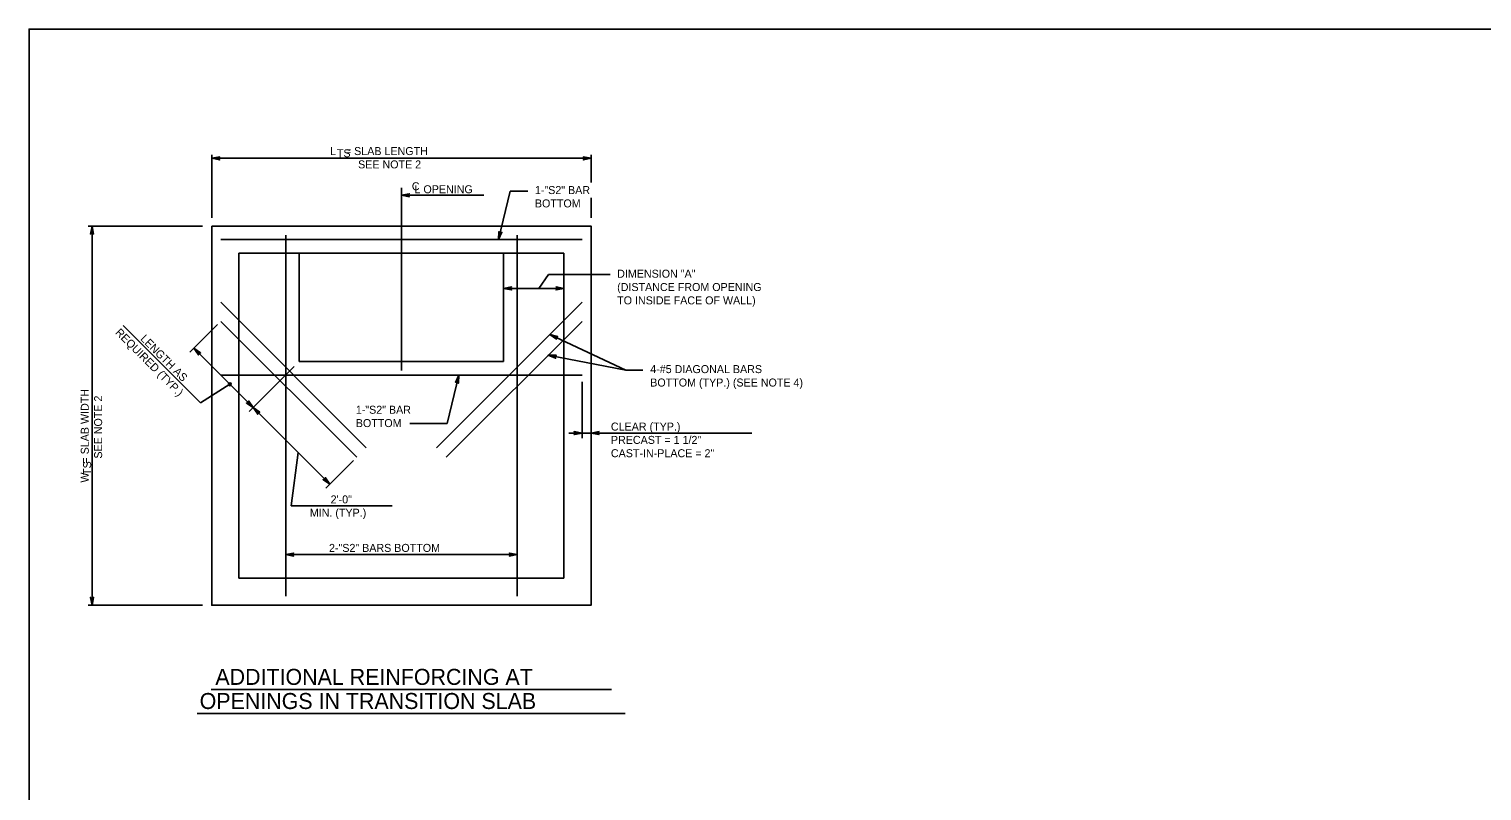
# Model space of a CAD drawing. Extents: x -6420 to 49575, y -4552 to 11624.
# Drawn here: x 7504 to 9291, y 8688 to 9626 of the extents above; entities that cross this region are included whole.
import ezdxf

# ---------------------------------------------------------------- set-up
doc = ezdxf.new("R2010")
doc.units = 0
doc.layers.add('1', color=7, linetype='Continuous')

msp = doc.modelspace()

# ---------------------------------------------------------------- linework, layer by layer
at = {"layer": '1'}
for p, q in [((7728.3, 9470.9), (7728.3, 9393.6)), ((7728.3, 9466.8), (8194.9, 9466.8)), ((8194.9, 9470.9), (8194.9, 9437)), ((7961.6, 9205.6), (7961.6, 9430.4)), ((8063.1, 9421.4), (7961.6, 9421.4)), ((8095.4, 9426.3), (8081.1, 9366.8)), ((8117.2, 9426.3), (8095.4, 9426.3)), ((8194.9, 9418), (8194.9, 9393.6)), ((7576.3, 9383.4), (7716.8, 9383.4)), ((7581, 9383.4), (7581, 8916.8)), ((8183.8, 9366.8), (7739.4, 9366.8)), ((7819.3, 8927.9), (7819.3, 9372.3)), ((8104, 8927.9), (8104, 9372.3)), ((7761.6, 9350.1), (7761.6, 8950.1)), ((7761.6, 9350.1), (8161.6, 9350.1)), ((7835.9, 9350.1), (8087.3, 9350.1)), ((7835.9, 9216.8), (7835.9, 9350.1)), ((8087.3, 9350.1), (8087.3, 9216.8)), ((8161.6, 9350.1), (8161.6, 8950.1)), ((8142.5, 9324), (8130.8, 9306.8)), ((8142.5, 9324), (8218.6, 9324)), ((8087.3, 9306.8), (8161.6, 9306.8)), ((7918.4, 9110.7), (7739.4, 9289.7)), ((8183.8, 9289.7), (8004.8, 9110.7)), ((7619.4, 9260.9), (7714.4, 9165.9)), ((7735.5, 9262.3), (7701.5, 9228.2)), ((7906.6, 9098.9), (7739.4, 9266.1)), ((8183.8, 9266.1), (8016.6, 9098.9)), ((8237.8, 9206.3), (8144.3, 9250.2)), ((7873.5, 9065.8), (7706.3, 9233)), ((8142.1, 9224.4), (8237.8, 9206.3)), ((7774.4, 9155.3), (7829.8, 9210.6)), ((8087.3, 9216.8), (7835.9, 9216.8)), ((8237.8, 9206.3), (8258.6, 9206.3)), ((8183.8, 9200.1), (7739.4, 9200.1)), ((8018, 9140.6), (8032.3, 9200.1)), ((8183.8, 9191.8), (8183.8, 9122.5)), ((7972, 9140.6), (8018, 9140.6)), ((8167.5, 9128.6), (8392.8, 9128.6)), ((7825.8, 9039), (7834.5, 9104.8)), ((7868.7, 9061), (7902.8, 9095)), ((7825.8, 9039), (7950.1, 9039)), ((7819.3, 8979.2), (8104, 8979.2)), ((7761.6, 8950.1), (8161.6, 8950.1)), ((7576.3, 8916.8), (7716.8, 8916.8)), ((7727.6, 8813.1), (8220, 8813.1)), ((7710.2, 8783.5), (8236.7, 8783.5))]:
    msp.add_line(p, q, dxfattribs=at)
for points in [[(10082.3, 7775.5), (10082.3, 9625.9), (7503.5, 9625.9), (7503.5, 7775.5), (10082.3, 7775.5), (10082.3, 7862), (9426.1, 7862), (9426.1, 8074.1), (10082.3, 8074.1), (10082.3, 8169.2), (9426.1, 8169.2), (9426.1, 7775.5), (9684.6, 7775.5), (9684.6, 7862), (9684.6, 7775.5), (9937.3, 7775.5), (9937.3, 7862), (9937.3, 7821.5), (10082.3, 7821.5)], [(7728.3, 9466.8), (7738.1, 9468.6), (7737.7, 9468.3), (7737.3, 9468.1), (7737.1, 9467.7), (7736.9, 9467.4), (7736.9, 9467.1), (7736.8, 9466.8), (7736.9, 9466.4), (7736.9, 9466.1), (7737.1, 9465.8), (7737.3, 9465.4), (7737.7, 9465.2), (7738.1, 9464.9), (7728.3, 9466.8), (7737.7, 9465.2), (7737.3, 9465.4), (7728.3, 9466.8), (7737.1, 9465.8), (7736.9, 9466.1), (7728.3, 9466.8), (7736.9, 9466.4), (7736.8, 9466.8), (7728.3, 9466.8), (7736.9, 9467.1), (7736.9, 9467.4), (7728.3, 9466.8), (7737.1, 9467.7), (7737.3, 9468.1), (7728.3, 9466.8), (7737.7, 9468.3)], [(8194.9, 9466.8), (8185.2, 9464.9), (8185.5, 9465.2), (8185.9, 9465.4), (8186.1, 9465.8), (8186.3, 9466.1), (8186.4, 9466.4), (8186.4, 9466.8), (8186.4, 9467.1), (8186.3, 9467.4), (8186.1, 9467.7), (8185.9, 9468.1), (8185.5, 9468.3), (8185.2, 9468.6), (8194.9, 9466.8), (8185.5, 9468.3), (8185.9, 9468.1), (8194.9, 9466.8), (8186.1, 9467.7), (8186.3, 9467.4), (8194.9, 9466.8), (8186.4, 9467.1), (8186.4, 9466.8), (8194.9, 9466.8), (8186.4, 9466.4), (8186.3, 9466.1), (8194.9, 9466.8), (8186.1, 9465.8), (8185.9, 9465.4), (8194.9, 9466.8), (8185.5, 9465.2)], [(7961.6, 9421.4), (7971.4, 9423.3), (7971, 9423), (7970.6, 9422.7), (7970.4, 9422.4), (7970.3, 9422.1), (7970.2, 9421.8), (7970.1, 9421.4), (7970.2, 9421.1), (7970.3, 9420.8), (7970.4, 9420.4), (7970.6, 9420.1), (7971, 9419.9), (7971.4, 9419.6), (7961.6, 9421.4), (7971, 9419.9), (7970.6, 9420.1), (7961.6, 9421.4), (7970.4, 9420.4), (7970.3, 9420.8), (7961.6, 9421.4), (7970.2, 9421.1), (7970.1, 9421.4), (7961.6, 9421.4), (7970.2, 9421.8), (7970.3, 9422.1), (7961.6, 9421.4), (7970.4, 9422.4), (7970.6, 9422.7), (7961.6, 9421.4), (7971, 9423)], [(7581, 9383.4), (7582.8, 9373.6), (7582.5, 9374), (7582.3, 9374.4), (7581.9, 9374.6), (7581.6, 9374.8), (7581.3, 9374.8), (7581, 9374.9), (7580.6, 9374.8), (7580.3, 9374.8), (7580, 9374.6), (7579.6, 9374.4), (7579.4, 9374), (7579.1, 9373.6), (7581, 9383.4), (7579.4, 9374), (7579.6, 9374.4), (7581, 9383.4), (7580, 9374.6), (7580.3, 9374.8), (7581, 9383.4), (7580.6, 9374.8), (7581, 9374.9), (7581, 9383.4), (7581.3, 9374.8), (7581.6, 9374.8), (7581, 9383.4), (7581.9, 9374.6), (7582.3, 9374.4), (7581, 9383.4), (7582.5, 9374)], [(8081.1, 9366.8), (8081.6, 9376.7), (8081.8, 9376.3), (8081.9, 9375.8), (8082.2, 9375.6), (8082.5, 9375.3), (8082.8, 9375.2), (8083.1, 9375.1), (8083.4, 9375), (8083.8, 9375), (8084.1, 9375.1), (8084.5, 9375.2), (8084.8, 9375.5), (8085.2, 9375.8), (8081.1, 9366.8), (8084.8, 9375.5), (8084.5, 9375.2), (8081.1, 9366.8), (8084.1, 9375.1), (8083.8, 9375), (8081.1, 9366.8), (8083.4, 9375), (8083.1, 9375.1), (8081.1, 9366.8), (8082.8, 9375.2), (8082.5, 9375.3), (8081.1, 9366.8), (8082.2, 9375.6), (8081.9, 9375.8), (8081.1, 9366.8), (8081.8, 9376.3)], [(8087.3, 9306.8), (8097.1, 9308.6), (8096.7, 9308.3), (8096.3, 9308.1), (8096.1, 9307.7), (8096, 9307.4), (8095.9, 9307.1), (8095.8, 9306.8), (8095.9, 9306.4), (8096, 9306.1), (8096.1, 9305.8), (8096.3, 9305.5), (8096.7, 9305.2), (8097.1, 9304.9), (8087.3, 9306.8), (8096.7, 9305.2), (8096.3, 9305.5), (8087.3, 9306.8), (8096.1, 9305.8), (8096, 9306.1), (8087.3, 9306.8), (8095.9, 9306.4), (8095.8, 9306.8), (8087.3, 9306.8), (8095.9, 9307.1), (8096, 9307.4), (8087.3, 9306.8), (8096.1, 9307.7), (8096.3, 9308.1), (8087.3, 9306.8), (8096.7, 9308.3)], [(8161.6, 9306.8), (8151.8, 9304.9), (8152.2, 9305.2), (8152.6, 9305.5), (8152.8, 9305.8), (8153, 9306.1), (8153, 9306.4), (8153.1, 9306.8), (8153, 9307.1), (8153, 9307.4), (8152.8, 9307.7), (8152.6, 9308.1), (8152.2, 9308.3), (8151.8, 9308.6), (8161.6, 9306.8), (8152.2, 9308.3), (8152.6, 9308.1), (8161.6, 9306.8), (8152.8, 9307.7), (8153, 9307.4), (8161.6, 9306.8), (8153, 9307.1), (8153.1, 9306.8), (8161.6, 9306.8), (8153, 9306.4), (8153, 9306.1), (8161.6, 9306.8), (8152.8, 9305.8), (8152.6, 9305.5), (8161.6, 9306.8), (8152.2, 9305.2)], [(8144.3, 9250.2), (8153.9, 9247.7), (8153.5, 9247.6), (8153, 9247.5), (8152.7, 9247.3), (8152.4, 9247.1), (8152.2, 9246.8), (8152, 9246.6), (8151.9, 9246.2), (8151.9, 9245.9), (8151.9, 9245.5), (8151.9, 9245.2), (8152.2, 9244.8), (8152.4, 9244.4), (8144.3, 9250.2), (8152.2, 9244.8), (8151.9, 9245.2), (8144.3, 9250.2), (8151.9, 9245.5), (8151.9, 9245.9), (8144.3, 9250.2), (8151.9, 9246.2), (8152, 9246.6), (8144.3, 9250.2), (8152.2, 9246.8), (8152.4, 9247.1), (8144.3, 9250.2), (8152.7, 9247.3), (8153, 9247.5), (8144.3, 9250.2), (8153.5, 9247.6)], [(7706.3, 9233), (7714.5, 9227.4), (7714, 9227.5), (7713.6, 9227.6), (7713.2, 9227.5), (7712.8, 9227.4), (7712.6, 9227.2), (7712.3, 9227), (7712.1, 9226.7), (7711.9, 9226.4), (7711.8, 9226.1), (7711.7, 9225.7), (7711.8, 9225.3), (7711.9, 9224.8), (7706.3, 9233), (7711.8, 9225.3), (7711.7, 9225.7), (7706.3, 9233), (7711.8, 9226.1), (7711.9, 9226.4), (7706.3, 9233), (7712.1, 9226.7), (7712.3, 9227), (7706.3, 9233), (7712.6, 9227.2), (7712.8, 9227.4), (7706.3, 9233), (7713.2, 9227.5), (7713.6, 9227.6), (7706.3, 9233), (7714, 9227.5)], [(8142.1, 9224.4), (8152, 9224.4), (8151.6, 9224.2), (8151.2, 9224), (8150.9, 9223.7), (8150.7, 9223.4), (8150.6, 9223.1), (8150.5, 9222.8), (8150.5, 9222.5), (8150.5, 9222.1), (8150.6, 9221.8), (8150.7, 9221.4), (8151, 9221.1), (8151.4, 9220.8), (8142.1, 9224.4), (8151, 9221.1), (8150.7, 9221.4), (8142.1, 9224.4), (8150.6, 9221.8), (8150.5, 9222.1), (8142.1, 9224.4), (8150.5, 9222.5), (8150.5, 9222.8), (8142.1, 9224.4), (8150.6, 9223.1), (8150.7, 9223.4), (8142.1, 9224.4), (8150.9, 9223.7), (8151.2, 9224), (8142.1, 9224.4), (8151.6, 9224.2)], [(7750.6, 9188.7), (7714.4, 9165.9)], [(8032.3, 9200.1), (8031.8, 9190.1), (8031.6, 9190.6), (8031.4, 9191), (8031.2, 9191.3), (8030.9, 9191.5), (8030.6, 9191.7), (8030.3, 9191.8), (8029.9, 9191.8), (8029.6, 9191.8), (8029.2, 9191.7), (8028.9, 9191.6), (8028.5, 9191.3), (8028.2, 9191), (8032.3, 9200.1), (8028.5, 9191.3), (8028.9, 9191.6), (8032.3, 9200.1), (8029.2, 9191.7), (8029.6, 9191.8), (8032.3, 9200.1), (8029.9, 9191.8), (8030.3, 9191.8), (8032.3, 9200.1), (8030.6, 9191.7), (8030.9, 9191.5), (8032.3, 9200.1), (8031.2, 9191.3), (8031.4, 9191), (8032.3, 9200.1), (8031.6, 9190.6)], [(7779.2, 9160.1), (7771, 9165.7), (7771.5, 9165.6), (7771.9, 9165.5), (7772.3, 9165.6), (7772.6, 9165.7), (7772.9, 9165.9), (7773.2, 9166.1), (7773.4, 9166.4), (7773.6, 9166.6), (7773.7, 9167), (7773.8, 9167.4), (7773.7, 9167.8), (7773.6, 9168.3), (7779.2, 9160.1), (7773.7, 9167.8), (7773.8, 9167.4), (7779.2, 9160.1), (7773.7, 9167), (7773.6, 9166.6), (7779.2, 9160.1), (7773.4, 9166.4), (7773.2, 9166.1), (7779.2, 9160.1), (7772.9, 9165.9), (7772.6, 9165.7), (7779.2, 9160.1), (7772.3, 9165.6), (7771.9, 9165.5), (7779.2, 9160.1), (7771.5, 9165.6)], [(7779.2, 9160.1), (7787.4, 9154.4), (7787, 9154.5), (7786.5, 9154.6), (7786.2, 9154.5), (7785.8, 9154.4), (7785.5, 9154.2), (7785.3, 9154), (7785.1, 9153.8), (7784.9, 9153.5), (7784.8, 9153.1), (7784.7, 9152.8), (7784.8, 9152.3), (7784.8, 9151.8), (7779.2, 9160.1), (7784.8, 9152.3), (7784.7, 9152.8), (7779.2, 9160.1), (7784.8, 9153.1), (7784.9, 9153.5), (7779.2, 9160.1), (7785.1, 9153.8), (7785.3, 9154), (7779.2, 9160.1), (7785.5, 9154.2), (7785.8, 9154.4), (7779.2, 9160.1), (7786.2, 9154.5), (7786.5, 9154.6), (7779.2, 9160.1), (7787, 9154.5)], [(8183.8, 9128.6), (8174.1, 9126.8), (8174.4, 9127.1), (8174.8, 9127.3), (8175, 9127.7), (8175.2, 9128), (8175.2, 9128.3), (8175.3, 9128.6), (8175.2, 9129), (8175.2, 9129.3), (8175, 9129.6), (8174.8, 9130), (8174.4, 9130.2), (8174.1, 9130.5), (8183.8, 9128.6), (8174.4, 9130.2), (8174.8, 9130), (8183.8, 9128.6), (8175, 9129.6), (8175.2, 9129.3), (8183.8, 9128.6), (8175.2, 9129), (8175.3, 9128.6), (8183.8, 9128.6), (8175.2, 9128.3), (8175.2, 9128), (8183.8, 9128.6), (8175, 9127.7), (8174.8, 9127.3), (8183.8, 9128.6), (8174.4, 9127.1)], [(8194.9, 9128.6), (8204.7, 9130.5), (8204.4, 9130.2), (8204, 9130), (8203.8, 9129.6), (8203.6, 9129.3), (8203.5, 9129), (8203.5, 9128.6), (8203.5, 9128.3), (8203.6, 9128), (8203.8, 9127.7), (8204, 9127.3), (8204.4, 9127.1), (8204.7, 9126.8), (8194.9, 9128.6), (8204.4, 9127.1), (8204, 9127.3), (8194.9, 9128.6), (8203.8, 9127.7), (8203.6, 9128), (8194.9, 9128.6), (8203.5, 9128.3), (8203.5, 9128.6), (8194.9, 9128.6), (8203.5, 9129), (8203.6, 9129.3), (8194.9, 9128.6), (8203.8, 9129.6), (8204, 9130), (8194.9, 9128.6), (8204.4, 9130.2)], [(7873.5, 9065.8), (7865.3, 9071.4), (7865.7, 9071.3), (7866.2, 9071.2), (7866.6, 9071.3), (7866.9, 9071.4), (7867.2, 9071.6), (7867.5, 9071.8), (7867.7, 9072.1), (7867.9, 9072.4), (7868, 9072.7), (7868, 9073.1), (7868, 9073.5), (7867.9, 9074), (7873.5, 9065.8), (7868, 9073.5), (7868, 9073.1), (7873.5, 9065.8), (7868, 9072.7), (7867.9, 9072.4), (7873.5, 9065.8), (7867.7, 9072.1), (7867.5, 9071.8), (7873.5, 9065.8), (7867.2, 9071.6), (7866.9, 9071.4), (7873.5, 9065.8), (7866.6, 9071.3), (7866.2, 9071.2), (7873.5, 9065.8), (7865.7, 9071.3)], [(7819.3, 8979.2), (7829, 8981), (7828.7, 8980.8), (7828.3, 8980.5), (7828.1, 8980.2), (7827.9, 8979.8), (7827.8, 8979.5), (7827.8, 8979.2), (7827.8, 8978.9), (7827.9, 8978.5), (7828.1, 8978.2), (7828.3, 8977.9), (7828.7, 8977.6), (7829, 8977.4), (7819.3, 8979.2), (7828.7, 8977.6), (7828.3, 8977.9), (7819.3, 8979.2), (7828.1, 8978.2), (7827.9, 8978.5), (7819.3, 8979.2), (7827.8, 8978.9), (7827.8, 8979.2), (7819.3, 8979.2), (7827.8, 8979.5), (7827.9, 8979.8), (7819.3, 8979.2), (7828.1, 8980.2), (7828.3, 8980.5), (7819.3, 8979.2), (7828.7, 8980.8)], [(8104, 8979.2), (8094.2, 8977.4), (8094.6, 8977.6), (8094.9, 8977.9), (8095.1, 8978.2), (8095.3, 8978.5), (8095.4, 8978.9), (8095.4, 8979.2), (8095.4, 8979.5), (8095.3, 8979.8), (8095.1, 8980.2), (8094.9, 8980.5), (8094.6, 8980.8), (8094.2, 8981), (8104, 8979.2), (8094.6, 8980.8), (8094.9, 8980.5), (8104, 8979.2), (8095.1, 8980.2), (8095.3, 8979.8), (8104, 8979.2), (8095.4, 8979.5), (8095.4, 8979.2), (8104, 8979.2), (8095.4, 8978.9), (8095.3, 8978.5), (8104, 8979.2), (8095.1, 8978.2), (8094.9, 8977.9), (8104, 8979.2), (8094.6, 8977.6)], [(7581, 8916.8), (7579.1, 8926.5), (7579.4, 8926.2), (7579.6, 8925.8), (7580, 8925.6), (7580.3, 8925.4), (7580.6, 8925.3), (7581, 8925.3), (7581.3, 8925.3), (7581.6, 8925.4), (7581.9, 8925.6), (7582.3, 8925.8), (7582.5, 8926.2), (7582.8, 8926.5), (7581, 8916.8), (7582.5, 8926.2), (7582.3, 8925.8), (7581, 8916.8), (7581.9, 8925.6), (7581.6, 8925.4), (7581, 8916.8), (7581.3, 8925.3), (7581, 8925.3), (7581, 8916.8), (7580.6, 8925.3), (7580.3, 8925.4), (7581, 8916.8), (7580, 8925.6), (7579.6, 8925.8), (7581, 8916.8), (7579.4, 8926.2)]]:
    msp.add_lwpolyline(points, dxfattribs=at)
msp.add_lwpolyline([(7728.3, 9383.4), (8194.9, 9383.4), (8194.9, 8916.8), (7728.3, 8916.8)], close=True, dxfattribs=at)
for radius in [1.74, 0.868]:
    msp.add_circle((7750.6, 9188.7), radius, dxfattribs=at)

# ---------------------------------------------------------------- texts
for s, height, p in [('L   = SLAB LENGTH', 9.843, (7873.8, 9470.8)), ('TS', 9.84, (7882.2, 9468.1)), ('SEE NOTE 2', 9.84, (7908.3, 9454.4)), ('C', 9.84, (7974.4, 9427.5)), ('L OPENING', 9.84, (7977.7, 9423.8)), ('1-"S2" BAR', 9.84, (8125.8, 9422.8)), ('BOTTOM', 9.84, (8125.8, 9406.4)), ('DIMENSION "A"', 9.843, (8227, 9319.9)), ('(DISTANCE FROM OPENING', 9.843, (8227, 9303.5)), ('TO INSIDE FACE OF WALL)', 9.843, (8227, 9287.1)), ('4-#5 DIAGONAL BARS', 9.843, (8267.7, 9202.5)), ('BOTTOM (TYP.) (SEE NOTE 4)', 9.843, (8267.7, 9186)), ('1-"S2" BAR', 9.84, (7905.5, 9152.5)), ('BOTTOM', 9.84, (7905.5, 9136.1)), ('CLEAR (TYP.)', 9.843, (8219.3, 9131.8)), ('PRECAST = 1 1/2"', 9.843, (8219.3, 9115.4)), ('CAST-IN-PLACE = 2"', 9.843, (8219.3, 9099)), ('2\'-0"', 9.84, (7874.5, 9042.2)), ('MIN. (TYP.)', 9.843, (7848.9, 9025.8)), ('2-"S2" BARS BOTTOM', 9.843, (7872.5, 8982.5)), ('ADDITIONAL REINFORCING AT', 19.685, (7732.7, 8818.9)), ('OPENINGS IN TRANSITION SLAB', 19.685, (7713.4, 8789.2))]:
    msp.add_text(s, height=height, dxfattribs=at).set_placement(p)
for s, height, rotation, p in [('REQUIRED (TYP.)', 9.843, 315, (7608.8, 9251.7)), ('LENGTH AS', 9.84, 315, (7639.7, 9244)), ('W   = SLAB WIDTH', 9.843, 90, (7577, 9067.8)), ('SEE NOTE 2', 9.84, 90, (7593.4, 9097.3)), ('TS', 9.84, 90, (7579.9, 9077.2))]:
    msp.add_text(s, height=height, rotation=rotation, dxfattribs=at).set_placement(p)

doc.saveas('drawing.dxf')
